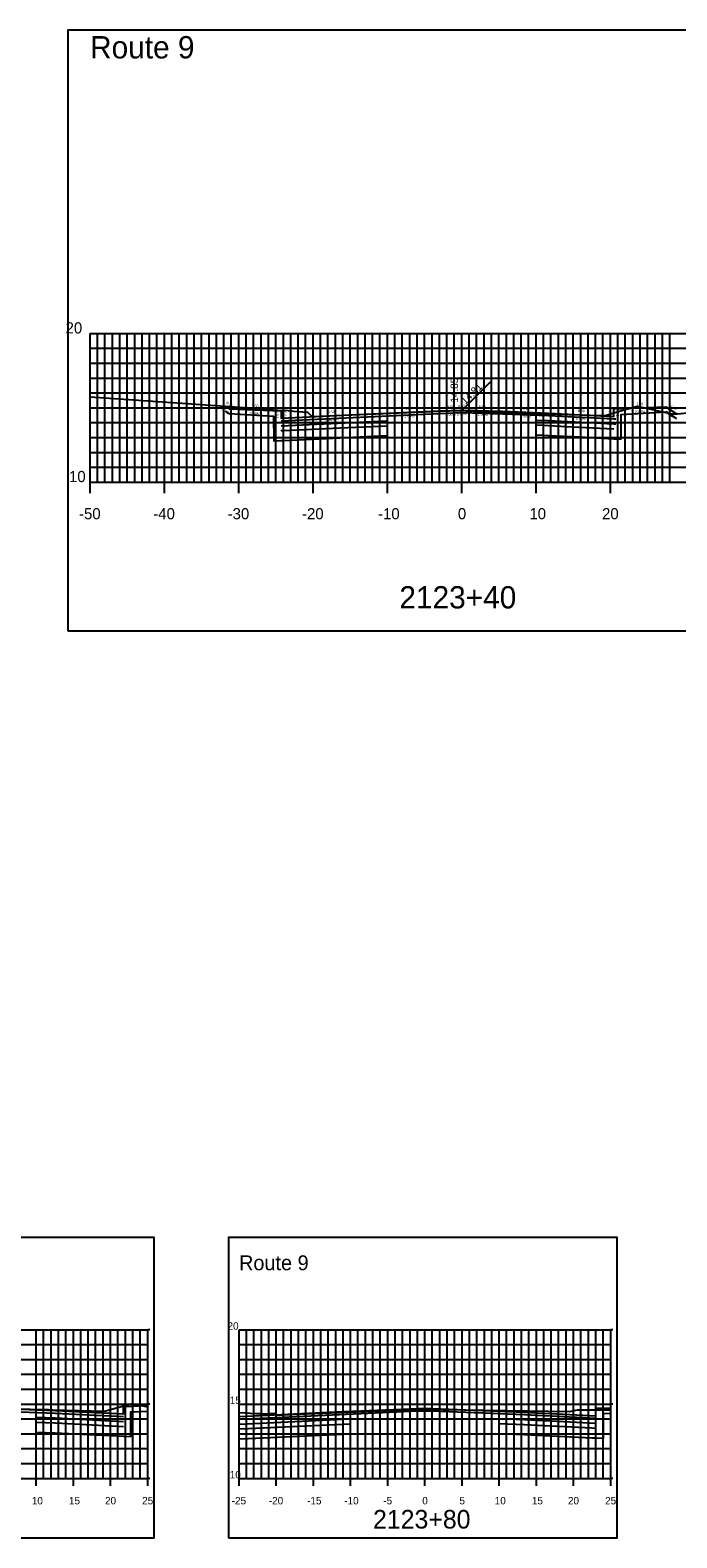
# Model space of a CAD drawing. Extents: x 40011 to 50684, y 49949 to 72236.
# Drawn here: x 41109.7 to 41196.7, y 70294.3 to 70497.1 of the extents above; entities that cross this region are included whole.
import ezdxf

# ---------------------------------------------------------------- set-up
doc = ezdxf.new("R2010")
doc.units = 0
for name, color, linetype in [('10', 7, 'Continuous'), ('5', 7, 'Continuous'), ('51', 7, 'Continuous'), ('52', 7, 'Continuous'), ('53', 7, 'Continuous'), ('54', 7, 'Continuous'), ('55', 7, 'Continuous'), ('57', 7, 'Continuous'), ('58', 7, 'Continuous'), ('59', 7, 'Continuous'), ('60', 7, 'Continuous'), ('Default', 7, 'Continuous')]:
    doc.layers.add(name, color=color, linetype=linetype)

msp = doc.modelspace()

# ---------------------------------------------------------------- linework, layer by layer
at = {"layer": '5'}
msp.add_lwpolyline([(41114.72, 70416.3), (41219.29, 70416.3), (41219.29, 70497.1), (41114.72, 70497.1)], close=True, dxfattribs=at)
at = {"layer": '51'}
for p, q in [((41117.72, 70436.3), (41117.72, 70456.3)), ((41117.72, 70456.3), (41119.22, 70456.3)), ((41117.72, 70436.3), (41119.22, 70436.3)), ((41125.47, 70302.27), (41125.47, 70322.27)), ((41125.77, 70322.27), (41125.47, 70322.27)), ((41137.76, 70302.27), (41137.76, 70322.27)), ((41137.76, 70322.27), (41138.76, 70322.27)), ((41187.76, 70302.27), (41187.76, 70322.27)), ((41188.06, 70322.27), (41187.76, 70322.27)), ((41125.77, 70312.27), (41125.47, 70312.27)), ((41137.76, 70312.27), (41138.76, 70312.27)), ((41188.06, 70312.27), (41187.76, 70312.27)), ((41125.77, 70302.27), (41125.47, 70302.27)), ((41137.76, 70302.27), (41138.76, 70302.27)), ((41188.06, 70302.27), (41187.76, 70302.27))]:
    msp.add_line(p, q, dxfattribs=at)
at = {"layer": '52'}
for p, q in [((41117.72, 70436.3), (41217.72, 70436.3)), ((41117.72, 70434.8), (41117.72, 70436.3)), ((41127.72, 70434.8), (41127.72, 70436.3)), ((41137.72, 70434.8), (41137.72, 70436.3)), ((41147.72, 70434.8), (41147.72, 70436.3)), ((41157.72, 70434.8), (41157.72, 70436.3)), ((41167.72, 70434.8), (41167.72, 70436.3)), ((41177.72, 70434.8), (41177.72, 70436.3)), ((41187.72, 70434.8), (41187.72, 70436.3)), ((41075.47, 70302.27), (41125.47, 70302.27)), ((41110.47, 70301.27), (41110.47, 70302.27)), ((41115.47, 70301.27), (41115.47, 70302.27)), ((41120.47, 70301.27), (41120.47, 70302.27)), ((41125.47, 70301.27), (41125.47, 70302.27)), ((41137.76, 70302.27), (41187.76, 70302.27)), ((41137.76, 70301.27), (41137.76, 70302.27)), ((41142.76, 70301.27), (41142.76, 70302.27)), ((41147.76, 70301.27), (41147.76, 70302.27)), ((41152.76, 70301.27), (41152.76, 70302.27)), ((41157.76, 70301.27), (41157.76, 70302.27)), ((41162.76, 70301.27), (41162.76, 70302.27)), ((41167.76, 70301.27), (41167.76, 70302.27)), ((41172.76, 70301.27), (41172.76, 70302.27)), ((41177.76, 70301.27), (41177.76, 70302.27)), ((41182.76, 70301.27), (41182.76, 70302.27)), ((41187.76, 70301.27), (41187.76, 70302.27))]:
    msp.add_line(p, q, dxfattribs=at)
at = {"layer": '53'}
for p, q in [((41117.72, 70454.3), (41217.72, 70454.3)), ((41117.72, 70452.3), (41217.72, 70452.3)), ((41117.72, 70450.3), (41217.72, 70450.3)), ((41117.72, 70448.3), (41217.72, 70448.3)), ((41117.72, 70446.3), (41217.72, 70446.3)), ((41117.72, 70444.3), (41217.72, 70444.3)), ((41117.72, 70442.3), (41217.72, 70442.3)), ((41117.72, 70440.3), (41217.72, 70440.3)), ((41117.72, 70438.3), (41217.72, 70438.3)), ((41075.47, 70320.27), (41125.47, 70320.27)), ((41137.76, 70320.27), (41187.76, 70320.27)), ((41075.47, 70318.27), (41125.47, 70318.27)), ((41137.76, 70318.27), (41187.76, 70318.27)), ((41075.47, 70316.27), (41125.47, 70316.27)), ((41137.76, 70316.27), (41187.76, 70316.27)), ((41075.47, 70314.27), (41125.47, 70314.27)), ((41137.76, 70314.27), (41187.76, 70314.27)), ((41075.47, 70310.27), (41125.47, 70310.27)), ((41137.76, 70310.27), (41187.76, 70310.27)), ((41075.47, 70308.27), (41125.47, 70308.27)), ((41137.76, 70308.27), (41187.76, 70308.27)), ((41075.47, 70306.27), (41125.47, 70306.27)), ((41137.76, 70306.27), (41187.76, 70306.27)), ((41075.47, 70304.27), (41125.47, 70304.27)), ((41137.76, 70304.27), (41187.76, 70304.27))]:
    msp.add_line(p, q, dxfattribs=at)
at = {"layer": '54'}
for p, q in [((41118.72, 70436.3), (41118.72, 70456.3)), ((41119.72, 70436.3), (41119.72, 70456.3)), ((41120.72, 70436.3), (41120.72, 70456.3)), ((41121.72, 70436.3), (41121.72, 70456.3)), ((41122.72, 70436.3), (41122.72, 70456.3)), ((41123.72, 70436.3), (41123.72, 70456.3)), ((41124.72, 70436.3), (41124.72, 70456.3)), ((41125.72, 70436.3), (41125.72, 70456.3)), ((41126.72, 70436.3), (41126.72, 70456.3)), ((41128.72, 70436.3), (41128.72, 70456.3)), ((41129.72, 70436.3), (41129.72, 70456.3)), ((41130.72, 70436.3), (41130.72, 70456.3)), ((41131.72, 70436.3), (41131.72, 70456.3)), ((41132.72, 70436.3), (41132.72, 70456.3)), ((41133.72, 70436.3), (41133.72, 70456.3)), ((41134.72, 70436.3), (41134.72, 70456.3)), ((41135.72, 70436.3), (41135.72, 70456.3)), ((41136.72, 70436.3), (41136.72, 70456.3)), ((41138.72, 70436.3), (41138.72, 70456.3)), ((41139.72, 70436.3), (41139.72, 70456.3)), ((41140.72, 70436.3), (41140.72, 70456.3)), ((41141.72, 70436.3), (41141.72, 70456.3)), ((41142.72, 70436.3), (41142.72, 70456.3)), ((41143.72, 70436.3), (41143.72, 70456.3)), ((41144.72, 70436.3), (41144.72, 70456.3)), ((41145.72, 70436.3), (41145.72, 70456.3)), ((41146.72, 70436.3), (41146.72, 70456.3)), ((41148.72, 70436.3), (41148.72, 70456.3)), ((41149.72, 70436.3), (41149.72, 70456.3)), ((41150.72, 70436.3), (41150.72, 70456.3)), ((41151.72, 70436.3), (41151.72, 70456.3)), ((41152.72, 70436.3), (41152.72, 70456.3)), ((41153.72, 70436.3), (41153.72, 70456.3)), ((41154.72, 70436.3), (41154.72, 70456.3)), ((41155.72, 70436.3), (41155.72, 70456.3)), ((41156.72, 70436.3), (41156.72, 70456.3)), ((41158.72, 70436.3), (41158.72, 70456.3)), ((41159.72, 70436.3), (41159.72, 70456.3)), ((41160.72, 70436.3), (41160.72, 70456.3)), ((41161.72, 70436.3), (41161.72, 70456.3)), ((41162.72, 70436.3), (41162.72, 70456.3)), ((41163.72, 70436.3), (41163.72, 70456.3)), ((41164.72, 70436.3), (41164.72, 70456.3)), ((41165.72, 70436.3), (41165.72, 70456.3)), ((41166.72, 70436.3), (41166.72, 70456.3)), ((41168.72, 70436.3), (41168.72, 70456.3)), ((41169.72, 70436.3), (41169.72, 70456.3)), ((41170.72, 70436.3), (41170.72, 70456.3)), ((41171.72, 70436.3), (41171.72, 70456.3)), ((41172.72, 70436.3), (41172.72, 70456.3)), ((41173.72, 70436.3), (41173.72, 70456.3)), ((41174.72, 70436.3), (41174.72, 70456.3)), ((41175.72, 70436.3), (41175.72, 70456.3)), ((41176.72, 70436.3), (41176.72, 70456.3)), ((41178.72, 70436.3), (41178.72, 70456.3)), ((41179.72, 70436.3), (41179.72, 70456.3)), ((41180.72, 70436.3), (41180.72, 70456.3)), ((41181.72, 70436.3), (41181.72, 70456.3)), ((41182.72, 70436.3), (41182.72, 70456.3)), ((41183.72, 70436.3), (41183.72, 70456.3)), ((41184.72, 70436.3), (41184.72, 70456.3)), ((41185.72, 70436.3), (41185.72, 70456.3)), ((41186.72, 70436.3), (41186.72, 70456.3)), ((41188.72, 70436.3), (41188.72, 70456.3)), ((41189.72, 70436.3), (41189.72, 70456.3)), ((41190.72, 70436.3), (41190.72, 70456.3)), ((41191.72, 70436.3), (41191.72, 70456.3)), ((41192.72, 70436.3), (41192.72, 70456.3)), ((41193.72, 70436.3), (41193.72, 70456.3)), ((41194.72, 70436.3), (41194.72, 70456.3)), ((41195.72, 70436.3), (41195.72, 70456.3)), ((41111.47, 70302.27), (41111.47, 70322.27)), ((41112.47, 70302.27), (41112.47, 70322.27)), ((41113.47, 70302.27), (41113.47, 70322.27)), ((41114.47, 70302.27), (41114.47, 70322.27)), ((41116.47, 70302.27), (41116.47, 70322.27)), ((41117.47, 70302.27), (41117.47, 70322.27)), ((41118.47, 70302.27), (41118.47, 70322.27)), ((41119.47, 70302.27), (41119.47, 70322.27)), ((41121.47, 70302.27), (41121.47, 70322.27)), ((41122.47, 70302.27), (41122.47, 70322.27)), ((41123.47, 70302.27), (41123.47, 70322.27)), ((41124.47, 70302.27), (41124.47, 70322.27)), ((41138.76, 70302.27), (41138.76, 70322.27)), ((41139.76, 70302.27), (41139.76, 70322.27)), ((41140.76, 70302.27), (41140.76, 70322.27)), ((41141.76, 70302.27), (41141.76, 70322.27)), ((41143.76, 70302.27), (41143.76, 70322.27)), ((41144.76, 70302.27), (41144.76, 70322.27)), ((41145.76, 70302.27), (41145.76, 70322.27)), ((41146.76, 70302.27), (41146.76, 70322.27)), ((41148.76, 70302.27), (41148.76, 70322.27)), ((41149.76, 70302.27), (41149.76, 70322.27)), ((41150.76, 70302.27), (41150.76, 70322.27)), ((41151.76, 70302.27), (41151.76, 70322.27)), ((41153.76, 70302.27), (41153.76, 70322.27)), ((41154.76, 70302.27), (41154.76, 70322.27)), ((41155.76, 70302.27), (41155.76, 70322.27)), ((41156.76, 70302.27), (41156.76, 70322.27)), ((41158.76, 70302.27), (41158.76, 70322.27)), ((41159.76, 70302.27), (41159.76, 70322.27)), ((41160.76, 70302.27), (41160.76, 70322.27)), ((41161.76, 70302.27), (41161.76, 70322.27)), ((41163.76, 70302.27), (41163.76, 70322.27)), ((41164.76, 70302.27), (41164.76, 70322.27)), ((41165.76, 70302.27), (41165.76, 70322.27)), ((41166.76, 70302.27), (41166.76, 70322.27)), ((41168.76, 70302.27), (41168.76, 70322.27)), ((41169.76, 70302.27), (41169.76, 70322.27)), ((41170.76, 70302.27), (41170.76, 70322.27)), ((41171.76, 70302.27), (41171.76, 70322.27)), ((41173.76, 70302.27), (41173.76, 70322.27)), ((41174.76, 70302.27), (41174.76, 70322.27)), ((41175.76, 70302.27), (41175.76, 70322.27)), ((41176.76, 70302.27), (41176.76, 70322.27)), ((41178.76, 70302.27), (41178.76, 70322.27)), ((41179.76, 70302.27), (41179.76, 70322.27)), ((41180.76, 70302.27), (41180.76, 70322.27)), ((41181.76, 70302.27), (41181.76, 70322.27)), ((41183.76, 70302.27), (41183.76, 70322.27)), ((41184.76, 70302.27), (41184.76, 70322.27)), ((41185.76, 70302.27), (41185.76, 70322.27)), ((41186.76, 70302.27), (41186.76, 70322.27))]:
    msp.add_line(p, q, dxfattribs=at)
at = {"layer": '55'}
for p, q in [((41117.72, 70456.3), (41217.72, 70456.3)), ((41117.72, 70436.3), (41117.72, 70456.3)), ((41127.72, 70436.3), (41127.72, 70456.3)), ((41137.72, 70436.3), (41137.72, 70456.3)), ((41147.72, 70436.3), (41147.72, 70456.3)), ((41157.72, 70436.3), (41157.72, 70456.3)), ((41167.72, 70436.3), (41167.72, 70456.3)), ((41177.72, 70436.3), (41177.72, 70456.3)), ((41187.72, 70436.3), (41187.72, 70456.3)), ((41117.72, 70436.3), (41217.72, 70436.3)), ((41075.47, 70322.27), (41125.47, 70322.27)), ((41110.47, 70302.27), (41110.47, 70322.27)), ((41115.47, 70302.27), (41115.47, 70322.27)), ((41120.47, 70302.27), (41120.47, 70322.27)), ((41125.47, 70302.27), (41125.47, 70322.27)), ((41137.76, 70322.27), (41187.76, 70322.27)), ((41137.76, 70302.27), (41137.76, 70322.27)), ((41142.76, 70302.27), (41142.76, 70322.27)), ((41147.76, 70302.27), (41147.76, 70322.27)), ((41152.76, 70302.27), (41152.76, 70322.27)), ((41157.76, 70302.27), (41157.76, 70322.27)), ((41162.76, 70302.27), (41162.76, 70322.27)), ((41167.76, 70302.27), (41167.76, 70322.27)), ((41172.76, 70302.27), (41172.76, 70322.27)), ((41177.76, 70302.27), (41177.76, 70322.27)), ((41182.76, 70302.27), (41182.76, 70322.27)), ((41187.76, 70302.27), (41187.76, 70322.27)), ((41075.47, 70312.27), (41125.47, 70312.27)), ((41137.76, 70312.27), (41187.76, 70312.27)), ((41075.47, 70302.27), (41125.47, 70302.27)), ((41137.76, 70302.27), (41187.76, 70302.27))]:
    msp.add_line(p, q, dxfattribs=at)
at = {"layer": '57'}
msp.add_line((41167.72, 70445.92), (41171.61, 70449.81), dxfattribs=at)
for points in [[(41117.72, 70447.78), (41138.5, 70446.33), (41142.96, 70445.98), (41144.39, 70445.92), (41145.09, 70445.84), (41146.96, 70445.7), (41147.11, 70445.57), (41147.61, 70445.12), (41162.5, 70445.76), (41167.27, 70445.92), (41167.3, 70445.94), (41172.24, 70445.7), (41186.44, 70445.26), (41187.05, 70445.24), (41188.19, 70445.62), (41191.34, 70446.53), (41194.95, 70445.69), (41196.25, 70445.43), (41207.82, 70446.56), (41214.73, 70446.75), (41217.72, 70446.6)], [(41075.47, 70311.14), (41075.49, 70311.13), (41075.6, 70311.12), (41076.6, 70311.09), (41078.16, 70311.05), (41079.14, 70310.98), (41080.19, 70311.1), (41080.26, 70311.02), (41080.27, 70310.85), (41091.54, 70311.38), (41100.04, 70311.73), (41107.21, 70311.61), (41112.12, 70311.52), (41112.72, 70311.51), (41119.68, 70311.29), (41122.1, 70311.96), (41123.44, 70312.35), (41124.99, 70311.99), (41125.47, 70311.89)], [(41137.76, 70311.15), (41140, 70311), (41140.81, 70310.98), (41141.15, 70310.97), (41141.6, 70310.98), (41141.83, 70310.98), (41142.56, 70311.03), (41142.6, 70310.97), (41142.75, 70310.79), (41146.82, 70310.95), (41162.37, 70311.6), (41182.17, 70311.25), (41182.21, 70311.25), (41182.21, 70311.25), (41182.22, 70311.25), (41182.22, 70311.25), (41183.29, 70311.47), (41187.21, 70311.49), (41187.76, 70311.49)]]:
    msp.add_lwpolyline(points, dxfattribs=at)
at = {"layer": '58'}
for points in [[(41135.9, 70445.85), (41136.3, 70445.59), (41136.41, 70445.51), (41136.43, 70445.51), (41142.41, 70445.17), (41142.41, 70445.15), (41142.42, 70441.83), (41142.43, 70441.83), (41143.42, 70441.89), (41143.42, 70441.89), (41143.73, 70441.9), (41151.3, 70442.25), (41157.72, 70442.55)], [(41177.72, 70442.65), (41179.38, 70442.58), (41183.54, 70442.37), (41188.18, 70442.14), (41188.19, 70442.14), (41189.18, 70442.11), (41189.19, 70445.39), (41189.19, 70445.41), (41195.19, 70445.76), (41196.37, 70444.98), (41196.62, 70444.81)], [(41110.47, 70308.49), (41112.99, 70308.39), (41113.01, 70308.38), (41122.21, 70307.93), (41122.21, 70307.93), (41123.21, 70307.9), (41123.22, 70311.16), (41123.22, 70311.2), (41125.47, 70311.33)], [(41172.76, 70308.32), (41176.18, 70308.18), (41185.24, 70307.73), (41185.77, 70307.7), (41186.77, 70307.68), (41186.78, 70310.95), (41186.78, 70310.98), (41187.76, 70311.03)], [(41137.76, 70307.57), (41139.02, 70307.63), (41152.76, 70308.26)]]:
    msp.add_lwpolyline(points, dxfattribs=at)
at = {"layer": '59'}
for points in [[(41135.9, 70446.51), (41136.41, 70446.17), (41143.41, 70445.89), (41143.42, 70444.89), (41156.55, 70445.55), (41164.72, 70445.87), (41167.72, 70445.99), (41167.72, 70445.99), (41173.22, 70445.83), (41179.38, 70445.58), (41188.18, 70445.14), (41188.19, 70446.14), (41195.19, 70446.42), (41196.62, 70445.47)], [(41075.47, 70310.7), (41089.31, 70311.39), (41097.47, 70311.71), (41100.47, 70311.83), (41100.47, 70311.83), (41105.97, 70311.67), (41113.01, 70311.39), (41122.21, 70310.93), (41122.22, 70311.93), (41125.47, 70312.06)], [(41137.76, 70310.58), (41150.82, 70311.23), (41161.84, 70311.67), (41162.76, 70311.71), (41162.76, 70311.71), (41163.78, 70311.68), (41176.18, 70311.18), (41185.77, 70310.7), (41185.78, 70311.7), (41187.76, 70311.78)]]:
    msp.add_lwpolyline(points, dxfattribs=at)
at = {"layer": 'Default'}
for points in [[(41143.42, 70444.55), (41164.72, 70445.54), (41167.72, 70445.66), (41167.72, 70445.66), (41173.22, 70445.49), (41179.38, 70445.25), (41188.18, 70444.81), (41188.45, 70444.79)], [(41177.72, 70444.65), (41179.38, 70444.58), (41188.18, 70444.14), (41188.45, 70444.13)], [(41143.42, 70443.89), (41157.72, 70444.55)], [(41143.42, 70443.23), (41143.42, 70443.23), (41143.73, 70443.24), (41151.3, 70443.59), (41157.72, 70443.89)], [(41177.72, 70443.99), (41179.38, 70443.92), (41183.54, 70443.71), (41188.18, 70443.48)], [(41075.47, 70310.36), (41097.47, 70311.38), (41100.47, 70311.5), (41100.47, 70311.5), (41105.97, 70311.33), (41113.01, 70311.05), (41122.21, 70310.59)], [(41137.76, 70310.24), (41161.84, 70311.34), (41162.76, 70311.37), (41162.76, 70311.37), (41163.78, 70311.34), (41176.18, 70310.85), (41185.77, 70310.37)], [(41110.47, 70310.49), (41113.01, 70310.39), (41122.21, 70309.93)], [(41110.47, 70309.83), (41112.99, 70309.73), (41113.01, 70309.72), (41122.21, 70309.26)], [(41137.76, 70309.57), (41152.76, 70310.26)], [(41137.76, 70308.91), (41139.02, 70308.97), (41152.76, 70309.6)], [(41172.76, 70310.32), (41176.18, 70310.18), (41185.77, 70309.7)], [(41172.76, 70309.66), (41176.18, 70309.52), (41185.24, 70309.07), (41185.77, 70309.04)]]:
    msp.add_lwpolyline(points, dxfattribs=at)
for points in [[(41074.06, 70294.27), (41126.35, 70294.27), (41126.35, 70334.67), (41074.06, 70334.67)], [(41136.35, 70294.27), (41188.63, 70294.27), (41188.63, 70334.67), (41136.35, 70334.67)]]:
    msp.add_lwpolyline(points, close=True, dxfattribs=at)

# ---------------------------------------------------------------- texts
at = {"layer": '10'}
for s, rotation, p in [('0.51', 326.3099, (41136, 70446.87)), ('7.00', 357.7094, (41139.45, 70446.4)), ('0.00', 2.2906, (41167.23, 70446.32)), ('7.00', 2.2906, (41191.2, 70446.61)), ('1.43', 326.3099, (41195.75, 70446.47)), ('3.0:1', 326.3099, (41135.35, 70446.04)), ('2.00%', 357.7094, (41139.2, 70445.36)), ('0.0:1', 270.5729, (41142.71, 70445.89)), ('0.01', 270.5729, (41143.76, 70445.82)), ('2.50%', 2.8624, (41149.34, 70444.49)), ('13.13', 2.8624, (41149.46, 70445.54)), ('2.00%', 2.2906, (41159.98, 70444.98)), ('8.17', 2.2906, (41160.2, 70446.04)), ('2.00%', 2.2906, (41165.56, 70445.21)), ('3.00', 2.2906, (41165.73, 70446.26)), ('2.00%', 2.2906, (41167.06, 70445.27)), ('1.50%', 358.2816, (41169.82, 70445.23)), ('5.50', 358.2816, (41170, 70446.28)), ('2.00%', 357.7094, (41175.59, 70445.03)), ('6.16', 357.7094, (41175.89, 70446.07)), ('2.50%', 357.1376, (41183.06, 70444.7)), ('8.80', 357.1376, (41183.32, 70445.74)), ('0.01', 89.4271, (41187.83, 70445.22)), ('0.0:1', 89.4271, (41188.88, 70445.13)), ('2.00%', 2.2906, (41191.03, 70445.56)), ('3.0:1', 326.3099, (41195.1, 70445.64))]:
    msp.add_text(s, height=0.35, rotation=rotation, dxfattribs=at).set_placement(p)
at = {"layer": '51'}
for s, height, p in [('20', 1.5, (41114.43, 70456.3)), ('10', 1.5, (41114.89, 70436.3)), ('-', 0.0001, (41117.72, 70436.3)), ('20', 1, (41136.21, 70322.27)), ('15', 1, (41136.51, 70312.27)), ('10', 1, (41136.51, 70302.27)), ('-', 0.0001, (41137.76, 70302.27))]:
    msp.add_text(s, height=height, dxfattribs=at).set_placement(p)
at = {"layer": '52'}
for s, height, p in [('-50', 1.5, (41116.24, 70431.3)), ('-40', 1.5, (41126.23, 70431.3)), ('-30', 1.5, (41136.23, 70431.3)), ('-20', 1.5, (41146.24, 70431.3)), ('-10', 1.5, (41156.47, 70431.3)), ('0', 1.5, (41167.2, 70431.3)), ('10', 1.5, (41176.83, 70431.3)), ('20', 1.5, (41186.6, 70431.3)), ('2123+40', 3, (41159.33, 70419.3)), ('10', 1, (41109.88, 70298.77)), ('15', 1, (41114.88, 70298.77)), ('20', 1, (41119.73, 70298.77)), ('25', 1, (41124.73, 70298.77)), ('-25', 1, (41136.77, 70298.77)), ('-20', 1, (41141.77, 70298.77)), ('-15', 1, (41146.92, 70298.77)), ('-10', 1, (41151.92, 70298.77)), ('-5', 1, (41157.17, 70298.77)), ('0', 1, (41162.41, 70298.77)), ('5', 1, (41167.41, 70298.77)), ('10', 1, (41172.16, 70298.77)), ('15', 1, (41177.16, 70298.77)), ('20', 1, (41182.01, 70298.77)), ('25', 1, (41187.01, 70298.77)), ('2123+80', 2.5, (41155.79, 70295.52))]:
    msp.add_text(s, height=height, dxfattribs=at).set_placement(p)
at = {"layer": '55'}
for height, p in [(3, (41117.72, 70493.3)), (2, (41137.76, 70330.27))]:
    msp.add_text('Route 9', height=height, dxfattribs=at).set_placement(p)
at = {"layer": '57'}
msp.add_text('14.81', height=1, rotation=45, dxfattribs=at).set_placement((41168.22, 70446.67))
at = {"layer": '60'}
msp.add_text('14.85', height=1, rotation=90, dxfattribs=at).set_placement((41167.22, 70446.99))

doc.saveas('drawing.dxf')
